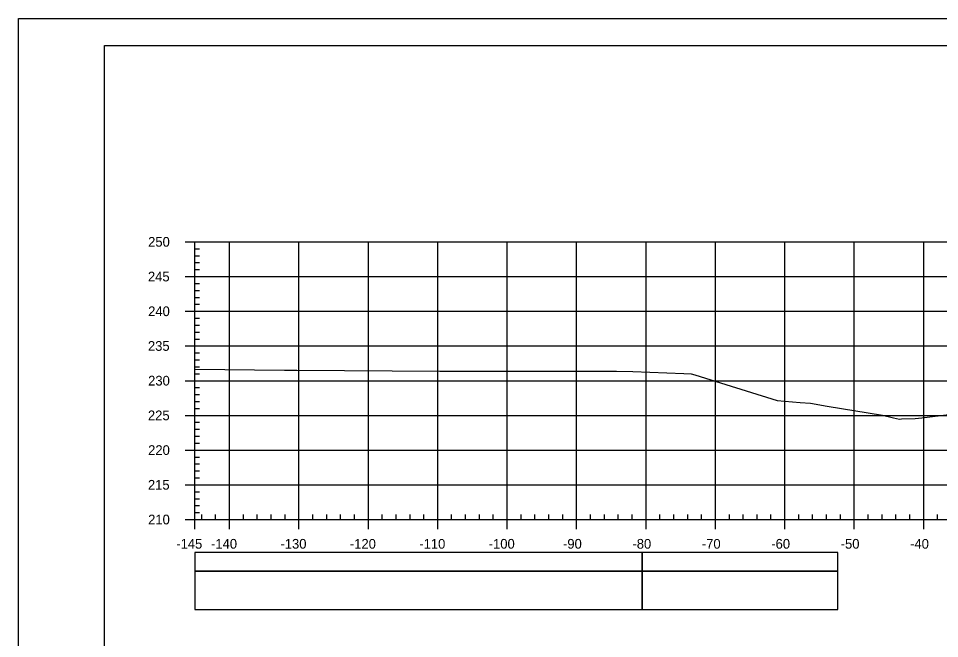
# Model space of a CAD drawing. Extents: x 1386544 to 1388153, y 379785 to 390999.
# Drawn here: x 1387761.6 to 1387894.3, y 380856.1 to 380945.5 of the extents above; entities that cross this region are included whole.
import ezdxf

# ---------------------------------------------------------------- set-up
doc = ezdxf.new("R2010")
doc.units = 0
for name, color, linetype in [('R_Axis', 7, 'Continuous'), ('R_Axis Annot', 7, 'Continuous'), ('R_Border', 7, 'Continuous'), ('R_Exist Surface', 7, 'Continuous'), ('R_Grid', 7, 'Continuous'), ('R_No Plot', 7, 'Continuous'), ('R_Striping', 7, 'Continuous')]:
    doc.layers.add(name, color=color, linetype=linetype)

msp = doc.modelspace()

# ---------------------------------------------------------------- linework, layer by layer
at = {"layer": 'R_Axis'}
for p, q in [((1387785.57, 380913.29), (1387786.97, 380913.29)), ((1387786.97, 380873.29), (1387786.97, 380913.29)), ((1387786.97, 380912.29), (1387787.67, 380912.29)), ((1387786.97, 380911.29), (1387787.67, 380911.29)), ((1387786.97, 380910.29), (1387787.67, 380910.29)), ((1387786.97, 380909.29), (1387787.67, 380909.29)), ((1387785.57, 380908.29), (1387786.97, 380908.29)), ((1387786.97, 380907.29), (1387787.67, 380907.29)), ((1387786.97, 380906.29), (1387787.67, 380906.29)), ((1387786.97, 380905.29), (1387787.67, 380905.29)), ((1387786.97, 380904.29), (1387787.67, 380904.29)), ((1387785.57, 380903.29), (1387786.97, 380903.29)), ((1387786.97, 380902.29), (1387787.67, 380902.29)), ((1387786.97, 380901.29), (1387787.67, 380901.29)), ((1387786.97, 380900.29), (1387787.67, 380900.29)), ((1387785.57, 380898.29), (1387786.97, 380898.29)), ((1387786.97, 380899.29), (1387787.67, 380899.29)), ((1387786.97, 380897.29), (1387787.67, 380897.29)), ((1387786.97, 380896.29), (1387787.67, 380896.29)), ((1387786.97, 380895.29), (1387787.67, 380895.29)), ((1387786.97, 380894.29), (1387787.67, 380894.29)), ((1387785.57, 380893.29), (1387786.97, 380893.29)), ((1387786.97, 380892.29), (1387787.67, 380892.29)), ((1387786.97, 380891.29), (1387787.67, 380891.29)), ((1387786.97, 380890.29), (1387787.67, 380890.29)), ((1387786.97, 380889.29), (1387787.67, 380889.29)), ((1387785.57, 380888.29), (1387786.97, 380888.29)), ((1387786.97, 380887.29), (1387787.67, 380887.29)), ((1387786.97, 380886.29), (1387787.67, 380886.29)), ((1387786.97, 380885.29), (1387787.67, 380885.29)), ((1387786.97, 380884.29), (1387787.67, 380884.29)), ((1387785.57, 380883.29), (1387786.97, 380883.29)), ((1387786.97, 380882.29), (1387787.67, 380882.29)), ((1387786.97, 380881.29), (1387787.67, 380881.29)), ((1387786.97, 380880.29), (1387787.67, 380880.29)), ((1387786.97, 380879.29), (1387787.67, 380879.29)), ((1387785.57, 380878.29), (1387786.97, 380878.29)), ((1387786.97, 380877.29), (1387787.67, 380877.29)), ((1387786.97, 380876.29), (1387787.67, 380876.29)), ((1387786.97, 380875.29), (1387787.67, 380875.29)), ((1387785.57, 380873.29), (1387786.97, 380873.29)), ((1387786.97, 380874.29), (1387787.67, 380874.29)), ((1387786.97, 380873.29), (1387786.97, 380873.99)), ((1387786.97, 380873.29), (1388076.97, 380873.29)), ((1387786.97, 380871.89), (1387786.97, 380873.29)), ((1387787.97, 380873.29), (1387787.97, 380873.99)), ((1387789.97, 380873.29), (1387789.97, 380873.99)), ((1387791.97, 380871.89), (1387791.97, 380873.29)), ((1387793.97, 380873.29), (1387793.97, 380873.99)), ((1387795.97, 380873.29), (1387795.97, 380873.99)), ((1387797.97, 380873.29), (1387797.97, 380873.99)), ((1387799.97, 380873.29), (1387799.97, 380873.99)), ((1387801.97, 380871.89), (1387801.97, 380873.29)), ((1387803.97, 380873.29), (1387803.97, 380873.99)), ((1387805.97, 380873.29), (1387805.97, 380873.99)), ((1387807.97, 380873.29), (1387807.97, 380873.99)), ((1387809.97, 380873.29), (1387809.97, 380873.99)), ((1387811.97, 380871.89), (1387811.97, 380873.29)), ((1387813.97, 380873.29), (1387813.97, 380873.99)), ((1387815.97, 380873.29), (1387815.97, 380873.99)), ((1387817.97, 380873.29), (1387817.97, 380873.99)), ((1387819.97, 380873.29), (1387819.97, 380873.99)), ((1387821.97, 380871.89), (1387821.97, 380873.29)), ((1387823.97, 380873.29), (1387823.97, 380873.99)), ((1387825.97, 380873.29), (1387825.97, 380873.99)), ((1387827.97, 380873.29), (1387827.97, 380873.99)), ((1387829.97, 380873.29), (1387829.97, 380873.99)), ((1387831.97, 380871.89), (1387831.97, 380873.29)), ((1387833.97, 380873.29), (1387833.97, 380873.99)), ((1387835.97, 380873.29), (1387835.97, 380873.99)), ((1387837.97, 380873.29), (1387837.97, 380873.99)), ((1387839.97, 380873.29), (1387839.97, 380873.99)), ((1387841.97, 380871.89), (1387841.97, 380873.29)), ((1387843.97, 380873.29), (1387843.97, 380873.99)), ((1387845.97, 380873.29), (1387845.97, 380873.99)), ((1387847.97, 380873.29), (1387847.97, 380873.99)), ((1387849.97, 380873.29), (1387849.97, 380873.99)), ((1387851.97, 380871.89), (1387851.97, 380873.29)), ((1387853.97, 380873.29), (1387853.97, 380873.99)), ((1387855.97, 380873.29), (1387855.97, 380873.99)), ((1387857.97, 380873.29), (1387857.97, 380873.99)), ((1387859.97, 380873.29), (1387859.97, 380873.99)), ((1387861.97, 380871.89), (1387861.97, 380873.29)), ((1387863.97, 380873.29), (1387863.97, 380873.99)), ((1387865.97, 380873.29), (1387865.97, 380873.99)), ((1387867.97, 380873.29), (1387867.97, 380873.99)), ((1387869.97, 380873.29), (1387869.97, 380873.99)), ((1387871.97, 380871.89), (1387871.97, 380873.29)), ((1387873.97, 380873.29), (1387873.97, 380873.99)), ((1387875.97, 380873.29), (1387875.97, 380873.99)), ((1387877.97, 380873.29), (1387877.97, 380873.99)), ((1387879.97, 380873.29), (1387879.97, 380873.99)), ((1387881.97, 380871.89), (1387881.97, 380873.29)), ((1387883.97, 380873.29), (1387883.97, 380873.99)), ((1387885.97, 380873.29), (1387885.97, 380873.99)), ((1387887.97, 380873.29), (1387887.97, 380873.99)), ((1387889.97, 380873.29), (1387889.97, 380873.99)), ((1387891.97, 380871.89), (1387891.97, 380873.29)), ((1387893.97, 380873.29), (1387893.97, 380873.99))]:
    msp.add_line(p, q, dxfattribs=at)
at = {"layer": 'R_Axis Annot'}
for points in [[(1387786.97, 380865.84), (1387851.41, 380865.84), (1387851.41, 380868.55), (1387786.97, 380868.55)], [(1387786.97, 380860.31), (1387851.41, 380860.31), (1387851.41, 380865.84), (1387786.97, 380865.84)]]:
    msp.add_lwpolyline(points, close=True, dxfattribs=at)
at = {"layer": 'R_Border'}
for p, q in [((1387773.97, 380941.58), (1388090.15, 380941.58)), ((1387773.97, 380736.12), (1387773.97, 380941.58))]:
    msp.add_line(p, q, dxfattribs=at)
at = {"layer": 'R_Exist Surface'}
msp.add_lwpolyline([(1387786.97, 380894.94), (1387799.89, 380894.82), (1387801.37, 380894.8), (1387801.66, 380894.79), (1387822.25, 380894.65), (1387822.65, 380894.66), (1387834.58, 380894.67), (1387835.82, 380894.66), (1387847.73, 380894.68), (1387850.06, 380894.6), (1387857.43, 380894.33), (1387858.45, 380894.29), (1387859.01, 380894.11), (1387870.87, 380890.42), (1387874.16, 380890.16), (1387875.68, 380890.03), (1387878.06, 380889.61), (1387886.04, 380888.33), (1387887.6, 380887.92), (1387888.48, 380887.75), (1387888.77, 380887.77), (1387890.76, 380887.84), (1387891.7, 380887.94), (1387895.95, 380888.45)], dxfattribs=at)
at = {"layer": 'R_Grid'}
for p, q in [((1387786.97, 380913.29), (1388076.97, 380913.29)), ((1387786.97, 380873.29), (1387786.97, 380913.29)), ((1387791.97, 380873.29), (1387791.97, 380913.29)), ((1387801.97, 380873.29), (1387801.97, 380913.29)), ((1387811.97, 380873.29), (1387811.97, 380913.29)), ((1387821.97, 380873.29), (1387821.97, 380913.29)), ((1387831.97, 380873.29), (1387831.97, 380913.29)), ((1387841.97, 380873.29), (1387841.97, 380913.29)), ((1387851.97, 380873.29), (1387851.97, 380913.29)), ((1387861.97, 380873.29), (1387861.97, 380913.29)), ((1387871.97, 380873.29), (1387871.97, 380913.29)), ((1387881.97, 380873.29), (1387881.97, 380913.29)), ((1387891.97, 380873.29), (1387891.97, 380913.29)), ((1387786.97, 380908.29), (1388076.97, 380908.29)), ((1387786.97, 380903.29), (1388076.97, 380903.29)), ((1387786.97, 380898.29), (1388076.97, 380898.29)), ((1387786.97, 380893.29), (1388076.97, 380893.29)), ((1387786.97, 380888.29), (1388076.97, 380888.29)), ((1387786.97, 380883.29), (1388076.97, 380883.29)), ((1387786.97, 380878.29), (1388076.97, 380878.29)), ((1387786.97, 380873.29), (1388076.97, 380873.29))]:
    msp.add_line(p, q, dxfattribs=at)
at = {"layer": 'R_No Plot'}
msp.add_line((1387761.57, 380945.47), (1388094.9, 380945.47), dxfattribs=at)
for points in [[(1387761.56, 380945.47), (1388094.9, 380945.47), (1388094.9, 380732.14), (1387761.56, 380732.14)], [(1388007.89, 380941.58), (1388027.51, 380941.58), (1388027.51, 380931.7), (1388043.62, 380931.7), (1388066.82, 380931.7), (1388066.82, 380907.37), (1388090.15, 380907.37), (1388090.15, 380736.12), (1387773.97, 380736.12), (1387773.97, 380941.58)]]:
    msp.add_lwpolyline(points, close=True, dxfattribs=at)
at = {"layer": 'R_Striping'}
for points in [[(1387851.41, 380865.84), (1387879.6, 380865.84), (1387879.6, 380868.55), (1387851.41, 380868.55)], [(1387851.41, 380860.32), (1387879.6, 380860.32), (1387879.6, 380865.84), (1387851.41, 380865.84)]]:
    msp.add_lwpolyline(points, close=True, dxfattribs=at)

# ---------------------------------------------------------------- texts
at = {"layer": 'R_Axis Annot'}
for s, p in [('250', (1387780.25, 380912.59)), ('245', (1387780.22, 380907.59)), ('240', (1387780.25, 380902.59)), ('235', (1387780.22, 380897.59)), ('230', (1387780.25, 380892.59)), ('225', (1387780.22, 380887.59)), ('220', (1387780.25, 380882.59)), ('215', (1387780.22, 380877.59)), ('210', (1387780.25, 380872.59)), ('-145', (1387784.3, 380869.09)), ('-140', (1387789.31, 380869.09)), ('-130', (1387799.31, 380869.09)), ('-120', (1387809.31, 380869.09)), ('-110', (1387819.31, 380869.09)), ('-100', (1387829.31, 380869.09)), ('-90', (1387840.01, 380869.09)), ('-80', (1387850.01, 380869.09)), ('-70', (1387860.01, 380869.09)), ('-60', (1387870.01, 380869.09)), ('-50', (1387880.01, 380869.09)), ('-40', (1387890.01, 380869.09))]:
    msp.add_text(s, height=1.4, dxfattribs=at).set_placement(p)

doc.saveas('drawing.dxf')
